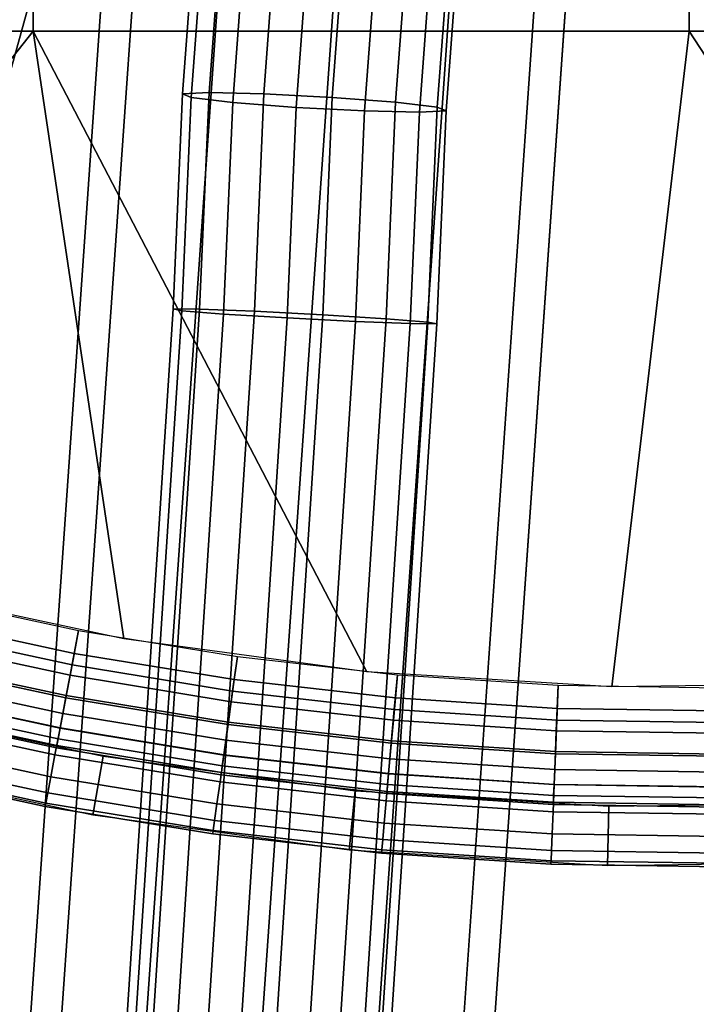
# Model space of a CAD drawing. Extents: x -43.1 to 43.1, y -41.3 to 41.3.
# Tile 360 of 656: x -0.8 to 0, y -4.2 to -3. Entities that reach past the tile are written whole.
import ezdxf

# ---------------------------------------------------------------- set-up
doc = ezdxf.new("R2010")
doc.units = 0
for name, color, linetype in [('CABLE.1', 18, 'CONTINUOUS'), ('CEILING_SUPPORT', 254, 'CONTINUOUS'), ('METAL_BASE', 254, 'CONTINUOUS')]:
    doc.layers.add(name, color=color, linetype=linetype)

msp = doc.modelspace()

# ---------------------------------------------------------------- linework, layer by layer
at = {"layer": 'CABLE.1'}
for points in [[(-0.5719, -2.8787, 9.2442), (-0.5409, -2.878, 9.3184), (-0.5598, -3.1315, 9.33), (-0.5908, -3.1331, 9.2558)], [(-0.5618, -2.8832, 9.1646), (-0.5719, -2.8787, 9.2442), (-0.5908, -3.1331, 9.2558), (-0.5807, -3.1373, 9.1762)], [(-0.5409, -2.878, 9.3184), (-0.4772, -2.8814, 9.3673), (-0.4959, -3.133, 9.3788), (-0.5598, -3.1315, 9.33)], [(-0.5133, -2.8904, 9.1008), (-0.5618, -2.8832, 9.1646), (-0.5807, -3.1373, 9.1762), (-0.5321, -3.1431, 9.1124)], [(-0.4394, -2.8982, 9.0701), (-0.5133, -2.8904, 9.1008), (-0.5321, -3.1431, 9.1124), (-0.4581, -3.1489, 9.0816)], [(-0.4772, -2.8814, 9.3673), (-0.3977, -2.8878, 9.3777), (-0.4163, -3.1373, 9.3891), (-0.4959, -3.133, 9.3788)], [(-0.3977, -2.8878, 9.3777), (-0.3238, -2.8957, 9.347), (-0.3423, -3.143, 9.3583), (-0.4163, -3.1373, 9.3891)], [(-0.3599, -2.9047, 9.0805), (-0.4394, -2.8982, 9.0701), (-0.4581, -3.1489, 9.0816), (-0.3784, -3.1531, 9.0919)], [(-0.3238, -2.8957, 9.347), (-0.2753, -2.9028, 9.2832), (-0.2937, -3.1488, 9.2945), (-0.3423, -3.143, 9.3583)], [(-0.2753, -2.9028, 9.2832), (-0.2652, -2.9073, 9.2036), (-0.2835, -3.1531, 9.2149), (-0.2937, -3.1488, 9.2945)], [(-0.2962, -2.908, 9.1294), (-0.3599, -2.9047, 9.0805), (-0.3784, -3.1531, 9.0919), (-0.3146, -3.1546, 9.1407)], [(-0.2652, -2.9073, 9.2036), (-0.2962, -2.908, 9.1294), (-0.3146, -3.1546, 9.1407), (-0.2835, -3.1531, 9.2149)], [(-0.5908, -3.1331, 9.2558), (-0.5598, -3.1315, 9.33), (-0.5708, -3.3839, 9.3415), (-0.6017, -3.3837, 9.2673)], [(-0.5598, -3.1315, 9.33), (-0.4959, -3.133, 9.3788), (-0.507, -3.3864, 9.3904), (-0.5708, -3.3839, 9.3415)], [(-0.5807, -3.1373, 9.1762), (-0.5908, -3.1331, 9.2558), (-0.6017, -3.3837, 9.2673), (-0.5915, -3.3858, 9.1876)], [(-0.5321, -3.1431, 9.1124), (-0.5807, -3.1373, 9.1762), (-0.5915, -3.3858, 9.1876), (-0.5428, -3.3897, 9.1237)], [(-0.4581, -3.1489, 9.0816), (-0.5321, -3.1431, 9.1124), (-0.5428, -3.3897, 9.1237), (-0.4687, -3.3943, 9.0928)], [(-0.4959, -3.133, 9.3788), (-0.4163, -3.1373, 9.3891), (-0.4273, -3.3905, 9.4008), (-0.507, -3.3864, 9.3904)], [(-0.4163, -3.1373, 9.3891), (-0.3423, -3.143, 9.3583), (-0.3532, -3.3952, 9.3699), (-0.4273, -3.3905, 9.4008)], [(-0.3423, -3.143, 9.3583), (-0.2937, -3.1488, 9.2945), (-0.3046, -3.3991, 9.306), (-0.3532, -3.3952, 9.3699)], [(-0.3784, -3.1531, 9.0919), (-0.4581, -3.1489, 9.0816), (-0.4687, -3.3943, 9.0928), (-0.3891, -3.3984, 9.1032)], [(-0.3146, -3.1546, 9.1407), (-0.3784, -3.1531, 9.0919), (-0.3891, -3.3984, 9.1032), (-0.3253, -3.4009, 9.152)], [(-0.2835, -3.1531, 9.2149), (-0.3146, -3.1546, 9.1407), (-0.3253, -3.4009, 9.152), (-0.2943, -3.4012, 9.2263)], [(-0.2937, -3.1488, 9.2945), (-0.2835, -3.1531, 9.2149), (-0.2943, -3.4012, 9.2263), (-0.3046, -3.3991, 9.306)], [(-0.6017, -3.3837, 9.2673), (-0.5708, -3.3839, 9.3415), (-0.7432, -6.0291, 9.3233), (-0.773, -6.0132, 9.2492)], [(-0.5915, -3.3858, 9.1876), (-0.6017, -3.3837, 9.2673), (-0.773, -6.0132, 9.2492), (-0.762, -6.0037, 9.1695)], [(-0.5708, -3.3839, 9.3415), (-0.507, -3.3864, 9.3904), (-0.6804, -6.0472, 9.3721), (-0.7432, -6.0291, 9.3233)], [(-0.5428, -3.3897, 9.1237), (-0.5915, -3.3858, 9.1876), (-0.762, -6.0037, 9.1695), (-0.713, -6.0032, 9.1057)], [(-0.4687, -3.3943, 9.0928), (-0.5428, -3.3897, 9.1237), (-0.713, -6.0032, 9.1057), (-0.6391, -6.0118, 9.0749)], [(-0.507, -3.3864, 9.3904), (-0.4273, -3.3905, 9.4008), (-0.6015, -6.0627, 9.3825), (-0.6804, -6.0472, 9.3721)], [(-0.3891, -3.3984, 9.1032), (-0.4687, -3.3943, 9.0928), (-0.6391, -6.0118, 9.0749), (-0.5602, -6.0273, 9.0852)], [(-0.4273, -3.3905, 9.4008), (-0.3532, -3.3952, 9.3699), (-0.5277, -6.0713, 9.3516), (-0.6015, -6.0627, 9.3825)], [(-0.3532, -3.3952, 9.3699), (-0.3046, -3.3991, 9.306), (-0.4787, -6.0708, 9.2878), (-0.5277, -6.0713, 9.3516)], [(-0.3253, -3.4009, 9.152), (-0.3891, -3.3984, 9.1032), (-0.5602, -6.0273, 9.0852), (-0.4975, -6.0454, 9.134)], [(-0.2943, -3.4012, 9.2263), (-0.3253, -3.4009, 9.152), (-0.4975, -6.0454, 9.134), (-0.4676, -6.0613, 9.2082)], [(-0.3046, -3.3991, 9.306), (-0.2943, -3.4012, 9.2263), (-0.4676, -6.0613, 9.2082), (-0.4787, -6.0708, 9.2878)]]:
    msp.add_3dface(points, dxfattribs=at)
at = {"layer": 'CEILING_SUPPORT'}
for points in [[(-1.5301, -2.2952, 101.9285), (-0.7651, -2.2952, 101.9285), (-0.7651, -3.0602, 101.9285), (-1.5301, -3.0602, 101.9285)], [(-1.5301, -2.2952, 101.859), (-0.7651, -2.2952, 101.859), (-0.7651, -3.0602, 101.859), (-1.5301, -3.0602, 101.859)], [(-0.7651, -2.2952, 101.9285), (0, -2.2952, 101.9285), (0, -3.0602, 101.9285), (-0.7651, -3.0602, 101.9285)], [(-0.7651, -2.2952, 101.859), (0, -2.2952, 101.859), (0, -3.0602, 101.859), (-0.7651, -3.0602, 101.859)], [(0, -2.2952, 101.9285), (0.7651, -2.2952, 101.9285), (0.7651, -3.0602, 101.9285), (0, -3.0602, 101.9285)], [(0, -2.2952, 101.859), (0.7651, -2.2952, 101.859), (0.7651, -3.0602, 101.859), (0, -3.0602, 101.859)], [(-1.5301, -3.0602, 101.9285), (-0.7651, -3.0602, 101.9285), (-1.2135, -3.6277, 101.9285), (-1.4812, -3.5269, 101.9285)], [(-1.5301, -3.0602, 101.859), (-0.7651, -3.0602, 101.859), (-1.2135, -3.6277, 101.859), (-1.4812, -3.5269, 101.859)], [(-1.2135, -3.6277, 101.9285), (-0.7651, -3.0602, 101.9285), (-0.6592, -3.768, 101.9285), (-0.939, -3.7082, 101.9285)], [(-1.2135, -3.6277, 101.859), (-0.7651, -3.0602, 101.859), (-0.6592, -3.768, 101.859), (-0.939, -3.7082, 101.859)], [(-0.3758, -3.8067, 101.9285), (-0.7651, -3.0602, 101.9285), (0, -3.0602, 101.9285), (-0.0903, -3.8242, 101.9285)], [(-0.6592, -3.768, 101.9285), (-0.7651, -3.0602, 101.9285), (-0.3758, -3.8067, 101.9285)], [(-0.3758, -3.8067, 101.859), (-0.7651, -3.0602, 101.859), (0, -3.0602, 101.859), (-0.0903, -3.8242, 101.859)], [(-0.6592, -3.768, 101.859), (-0.7651, -3.0602, 101.859), (-0.3758, -3.8067, 101.859)], [(0.1958, -3.8202, 101.9285), (-0.0903, -3.8242, 101.9285), (0, -3.0602, 101.9285), (0.4807, -3.7949, 101.9285)], [(0.1958, -3.8202, 101.859), (-0.0903, -3.8242, 101.859), (0, -3.0602, 101.859), (0.4807, -3.7949, 101.859)], [(0.4807, -3.7949, 101.9285), (0, -3.0602, 101.9285), (0.7651, -3.0602, 101.9285), (0.763, -3.7484, 101.9285)], [(0.4807, -3.7949, 101.859), (0, -3.0602, 101.859), (0.7651, -3.0602, 101.859), (0.763, -3.7484, 101.859)], [(-0.9051, -3.7585, 101.863), (-0.8956, -3.7189, 101.859), (-0.712, -3.7584, 101.859), (-0.7196, -3.7984, 101.863)], [(-0.9019, -3.7453, 101.9312), (-0.8956, -3.7189, 101.9285), (-0.712, -3.7584, 101.9285), (-0.7171, -3.7851, 101.9312)], [(-0.908, -3.7707, 101.9391), (-0.9019, -3.7453, 101.9312), (-0.7171, -3.7851, 101.9312), (-0.7219, -3.8107, 101.9391)], [(-0.9143, -3.7966, 101.8749), (-0.9051, -3.7585, 101.863), (-0.7196, -3.7984, 101.863), (-0.7269, -3.8369, 101.8749)], [(-0.7196, -3.7984, 101.863), (-0.712, -3.7584, 101.859), (-0.5267, -3.7888, 101.859), (-0.5323, -3.8291, 101.863)], [(-0.7171, -3.7851, 101.9312), (-0.712, -3.7584, 101.9285), (-0.5267, -3.7888, 101.9285), (-0.5305, -3.8157, 101.9312)], [(-0.9137, -3.7941, 101.952), (-0.908, -3.7707, 101.9391), (-0.7219, -3.8107, 101.9391), (-0.7264, -3.8343, 101.952)], [(-0.7219, -3.8107, 101.9391), (-0.7171, -3.7851, 101.9312), (-0.5305, -3.8157, 101.9312), (-0.5341, -3.8415, 101.9391)], [(-0.9227, -3.8316, 101.8941), (-0.9143, -3.7966, 101.8749), (-0.7269, -3.8369, 101.8749), (-0.7336, -3.8723, 101.8941)], [(-0.9186, -3.8146, 101.9693), (-0.9137, -3.7941, 101.952), (-0.7264, -3.8343, 101.952), (-0.7303, -3.855, 101.9693)], [(-0.5323, -3.8291, 101.863), (-0.5267, -3.7888, 101.859), (-0.3402, -3.8101, 101.859), (-0.3438, -3.8506, 101.863)], [(-0.5305, -3.8157, 101.9312), (-0.5267, -3.7888, 101.9285), (-0.3402, -3.8101, 101.9285), (-0.3426, -3.8371, 101.9312)], [(-0.7269, -3.8369, 101.8749), (-0.7196, -3.7984, 101.863), (-0.5323, -3.8291, 101.863), (-0.5377, -3.8679, 101.8749)], [(-0.9226, -3.8314, 101.9904), (-0.9186, -3.8146, 101.9693), (-0.7303, -3.855, 101.9693), (-0.7335, -3.872, 101.9904)], [(-0.7264, -3.8343, 101.952), (-0.7219, -3.8107, 101.9391), (-0.5341, -3.8415, 101.9391), (-0.5374, -3.8654, 101.952)], [(-0.5341, -3.8415, 101.9391), (-0.5305, -3.8157, 101.9312), (-0.3426, -3.8371, 101.9312), (-0.3449, -3.8631, 101.9391)], [(-0.3438, -3.8506, 101.863), (-0.3402, -3.8101, 101.859), (-0.1528, -3.8222, 101.859), (-0.1544, -3.8629, 101.863)], [(-0.3426, -3.8371, 101.9312), (-0.3402, -3.8101, 101.9285), (-0.1528, -3.8222, 101.9285), (-0.1539, -3.8493, 101.9312)], [(-0.9301, -3.8624, 101.9201), (-0.9227, -3.8316, 101.8941), (-0.7336, -3.8723, 101.8941), (-0.7395, -3.9034, 101.9201)], [(-0.9256, -3.8439, 102.0144), (-0.9226, -3.8314, 101.9904), (-0.7335, -3.872, 101.9904), (-0.7359, -3.8847, 102.0144)], [(-0.5377, -3.8679, 101.8749), (-0.5323, -3.8291, 101.863), (-0.3438, -3.8506, 101.863), (-0.3473, -3.8896, 101.8749)], [(-0.1544, -3.8629, 101.863), (-0.1528, -3.8222, 101.859), (0.0349, -3.8251, 101.859), (0.0353, -3.8658, 101.863)], [(-0.1539, -3.8493, 101.9312), (-0.1528, -3.8222, 101.9285), (0.0349, -3.8251, 101.9285), (0.0352, -3.8522, 101.9312)], [(-0.9902, -3.9105, 103.7716), (-0.9731, -3.8431, 103.7716), (-0.6832, -3.905, 103.7716), (-0.6952, -3.9735, 103.7716)], [(-0.7336, -3.8723, 101.8941), (-0.7269, -3.8369, 101.8749), (-0.5377, -3.8679, 101.8749), (-0.5427, -3.9036, 101.8941)], [(-0.7303, -3.855, 101.9693), (-0.7264, -3.8343, 101.952), (-0.5374, -3.8654, 101.952), (-0.5403, -3.8862, 101.9693)], [(-0.5374, -3.8654, 101.952), (-0.5341, -3.8415, 101.9391), (-0.3449, -3.8631, 101.9391), (-0.3471, -3.8871, 101.952)], [(-0.3449, -3.8631, 101.9391), (-0.3426, -3.8371, 101.9312), (-0.1539, -3.8493, 101.9312), (-0.1549, -3.8754, 101.9391)], [(-0.9281, -3.8542, 102.0676), (-0.9275, -3.8516, 102.0405), (-0.7374, -3.8924, 102.0405), (-0.7379, -3.8951, 102.0676)], [(-0.9281, -3.8542, 103.7716), (-0.9281, -3.8542, 102.0676), (-0.7379, -3.8951, 102.0676), (-0.7379, -3.8951, 103.7716)], [(-0.9275, -3.8516, 102.0405), (-0.9256, -3.8439, 102.0144), (-0.7359, -3.8847, 102.0144), (-0.7374, -3.8924, 102.0405)], [(-0.7335, -3.872, 101.9904), (-0.7303, -3.855, 101.9693), (-0.5403, -3.8862, 101.9693), (-0.5427, -3.9034, 101.9904)], [(-0.3473, -3.8896, 101.8749), (-0.3438, -3.8506, 101.863), (-0.1544, -3.8629, 101.863), (-0.156, -3.902, 101.8749)], [(-0.1549, -3.8754, 101.9391), (-0.1539, -3.8493, 101.9312), (0.0352, -3.8522, 101.9312), (0.0354, -3.8783, 101.9391)], [(-0.9362, -3.8876, 101.9517), (-0.9301, -3.8624, 101.9201), (-0.7395, -3.9034, 101.9201), (-0.7443, -3.9289, 101.9517)], [(-0.5403, -3.8862, 101.9693), (-0.5374, -3.8654, 101.952), (-0.3471, -3.8871, 101.952), (-0.3489, -3.9081, 101.9693)], [(-0.3471, -3.8871, 101.952), (-0.3449, -3.8631, 101.9391), (-0.1549, -3.8754, 101.9391), (-0.1559, -3.8994, 101.952)], [(-0.156, -3.902, 101.8749), (-0.1544, -3.8629, 101.863), (0.0353, -3.8658, 101.863), (0.0356, -3.9049, 101.8749)], [(-0.7395, -3.9034, 101.9201), (-0.7336, -3.8723, 101.8941), (-0.5427, -3.9036, 101.8941), (-0.547, -3.9349, 101.9201)], [(-0.7359, -3.8847, 102.0144), (-0.7335, -3.872, 101.9904), (-0.5427, -3.9034, 101.9904), (-0.5444, -3.9161, 102.0144)], [(-0.5427, -3.9036, 101.8941), (-0.5377, -3.8679, 101.8749), (-0.3473, -3.8896, 101.8749), (-0.3505, -3.9256, 101.8941)], [(-0.1559, -3.8994, 101.952), (-0.1549, -3.8754, 101.9391), (0.0354, -3.8783, 101.9391), (0.0356, -3.9024, 101.952)], [(-0.9407, -3.9063, 101.9878), (-0.9362, -3.8876, 101.9517), (-0.7443, -3.9289, 101.9517), (-0.7479, -3.9478, 101.9878)], [(-0.7374, -3.8924, 102.0405), (-0.7359, -3.8847, 102.0144), (-0.5444, -3.9161, 102.0144), (-0.5455, -3.9239, 102.0405)], [(-0.5427, -3.9034, 101.9904), (-0.5403, -3.8862, 101.9693), (-0.3489, -3.9081, 101.9693), (-0.3505, -3.9253, 101.9904)], [(-0.3489, -3.9081, 101.9693), (-0.3471, -3.8871, 101.952), (-0.1559, -3.8994, 101.952), (-0.1568, -3.9205, 101.9693)], [(-0.7379, -3.8951, 102.0676), (-0.7374, -3.8924, 102.0405), (-0.5455, -3.9239, 102.0405), (-0.5459, -3.9266, 102.0676)], [(-0.7379, -3.8951, 103.7716), (-0.7379, -3.8951, 102.0676), (-0.5459, -3.9266, 102.0676), (-0.5459, -3.9266, 103.7716)], [(-0.3505, -3.9256, 101.8941), (-0.3473, -3.8896, 101.8749), (-0.156, -3.902, 101.8749), (-0.1575, -3.938, 101.8941)], [(-0.1568, -3.9205, 101.9693), (-0.1559, -3.8994, 101.952), (0.0356, -3.9024, 101.952), (0.0358, -3.9234, 101.9693)], [(-0.9435, -3.9179, 102.0269), (-0.9407, -3.9063, 101.9878), (-0.7479, -3.9478, 101.9878), (-0.7501, -3.9595, 102.0269)], [(-0.7443, -3.9289, 101.9517), (-0.7395, -3.9034, 101.9201), (-0.547, -3.9349, 101.9201), (-0.5506, -3.9606, 101.9517)], [(-0.3895, -3.9452, 103.7716), (-0.3963, -4.0144, 103.7716), (-0.6952, -3.9735, 103.7716), (-0.6832, -3.905, 103.7716)], [(-0.547, -3.9349, 101.9201), (-0.5427, -3.9036, 101.8941), (-0.3505, -3.9256, 101.8941), (-0.3533, -3.957, 101.9201)], [(-0.5444, -3.9161, 102.0144), (-0.5427, -3.9034, 101.9904), (-0.3505, -3.9253, 101.9904), (-0.3516, -3.9381, 102.0144)], [(-0.3505, -3.9253, 101.9904), (-0.3489, -3.9081, 101.9693), (-0.1568, -3.9205, 101.9693), (-0.1574, -3.9378, 101.9904)], [(-0.1575, -3.938, 101.8941), (-0.156, -3.902, 101.8749), (0.0356, -3.9049, 101.8749), (0.036, -3.941, 101.8941)], [(-0.9444, -3.9218, 102.0676), (-0.9435, -3.9179, 102.0269), (-0.7501, -3.9595, 102.0269), (-0.7508, -3.9634, 102.0676)], [(-0.9444, -3.9218, 103.7716), (-0.9444, -3.9218, 102.0676), (-0.7508, -3.9634, 102.0676), (-0.7508, -3.9634, 103.7716)], [(-0.5459, -3.9266, 102.0676), (-0.5455, -3.9239, 102.0405), (-0.3523, -3.946, 102.0405), (-0.3526, -3.9486, 102.0676)], [(-0.5455, -3.9239, 102.0405), (-0.5444, -3.9161, 102.0144), (-0.3516, -3.9381, 102.0144), (-0.3523, -3.946, 102.0405)], [(-0.1574, -3.9378, 101.9904), (-0.1568, -3.9205, 101.9693), (0.0358, -3.9234, 101.9693), (0.036, -3.9407, 101.9904)], [(-0.7479, -3.9478, 101.9878), (-0.7443, -3.9289, 101.9517), (-0.5506, -3.9606, 101.9517), (-0.5533, -3.9797, 101.9878)], [(-0.5506, -3.9606, 101.9517), (-0.547, -3.9349, 101.9201), (-0.3533, -3.957, 101.9201), (-0.3556, -3.9829, 101.9517)], [(-0.5459, -3.9266, 103.7716), (-0.5459, -3.9266, 102.0676), (-0.3526, -3.9486, 102.0676), (-0.3526, -3.9486, 103.7716)], [(-0.3533, -3.957, 101.9201), (-0.3505, -3.9256, 101.8941), (-0.1575, -3.938, 101.8941), (-0.1587, -3.9696, 101.9201)], [(-0.3516, -3.9381, 102.0144), (-0.3505, -3.9253, 101.9904), (-0.1574, -3.9378, 101.9904), (-0.158, -3.9506, 102.0144)], [(-0.3963, -4.0144, 103.7716), (-0.3895, -3.9452, 103.7716), (-0.0935, -3.9632, 103.7716), (-0.0952, -4.0328, 103.7716)], [(-0.3526, -3.9486, 102.0676), (-0.3523, -3.946, 102.0405), (-0.1583, -3.9585, 102.0405), (-0.1584, -3.9612, 102.0676)], [(-0.3523, -3.946, 102.0405), (-0.3516, -3.9381, 102.0144), (-0.158, -3.9506, 102.0144), (-0.1583, -3.9585, 102.0405)], [(-0.1587, -3.9696, 101.9201), (-0.1575, -3.938, 101.8941), (0.036, -3.941, 101.8941), (0.0363, -3.9726, 101.9201)], [(-0.158, -3.9506, 102.0144), (-0.1574, -3.9378, 101.9904), (0.036, -3.9407, 101.9904), (0.0361, -3.9536, 102.0144)], [(-0.7501, -3.9595, 102.0269), (-0.7479, -3.9478, 101.9878), (-0.5533, -3.9797, 101.9878), (-0.5549, -3.9915, 102.0269)], [(-0.3556, -3.9829, 101.9517), (-0.3533, -3.957, 101.9201), (-0.1587, -3.9696, 101.9201), (-0.1598, -3.9955, 101.9517)], [(-0.3526, -3.9486, 103.7716), (-0.3526, -3.9486, 102.0676), (-0.1584, -3.9612, 102.0676), (-0.1584, -3.9612, 103.7716)], [(-0.1583, -3.9585, 102.0405), (-0.158, -3.9506, 102.0144), (0.0361, -3.9536, 102.0144), (0.0362, -3.9615, 102.0405)], [(-0.7508, -3.9634, 102.0676), (-0.7501, -3.9595, 102.0269), (-0.5549, -3.9915, 102.0269), (-0.5555, -3.9955, 102.0676)], [(-0.7508, -3.9634, 103.7716), (-0.7508, -3.9634, 102.0676), (-0.5555, -3.9955, 102.0676), (-0.5555, -3.9955, 103.7716)], [(-0.5533, -3.9797, 101.9878), (-0.5506, -3.9606, 101.9517), (-0.3556, -3.9829, 101.9517), (-0.3573, -4.0021, 101.9878)], [(-0.1598, -3.9955, 101.9517), (-0.1587, -3.9696, 101.9201), (0.0363, -3.9726, 101.9201), (0.0365, -3.9986, 101.9517)], [(-0.1584, -3.9612, 102.0676), (-0.1583, -3.9585, 102.0405), (0.0362, -3.9615, 102.0405), (0.0362, -3.9642, 102.0676)], [(-0.1584, -3.9612, 103.7716), (-0.1584, -3.9612, 102.0676), (0.0362, -3.9642, 102.0676), (0.0362, -3.9642, 103.7716)], [(0.2029, -3.9592, 103.7716), (0.2064, -4.0286, 103.7716), (-0.0952, -4.0328, 103.7716), (-0.0935, -3.9632, 103.7716)], [(-0.5549, -3.9915, 102.0269), (-0.5533, -3.9797, 101.9878), (-0.3573, -4.0021, 101.9878), (-0.3584, -4.0139, 102.0269)], [(-0.5555, -3.9955, 102.0676), (-0.5549, -3.9915, 102.0269), (-0.3584, -4.0139, 102.0269), (-0.3587, -4.0179, 102.0676)], [(-0.3573, -4.0021, 101.9878), (-0.3556, -3.9829, 101.9517), (-0.1598, -3.9955, 101.9517), (-0.1605, -4.0148, 101.9878)], [(-0.5555, -3.9955, 103.7716), (-0.5555, -3.9955, 102.0676), (-0.3587, -4.0179, 102.0676), (-0.3587, -4.0179, 103.7716)], [(-0.3584, -4.0139, 102.0269), (-0.3573, -4.0021, 101.9878), (-0.1605, -4.0148, 101.9878), (-0.161, -4.0267, 102.0269)], [(-0.1605, -4.0148, 101.9878), (-0.1598, -3.9955, 101.9517), (0.0365, -3.9986, 101.9517), (0.0367, -4.0179, 101.9878)], [(-0.3587, -4.0179, 102.0676), (-0.3584, -4.0139, 102.0269), (-0.161, -4.0267, 102.0269), (-0.1612, -4.0307, 102.0676)], [(-0.161, -4.0267, 102.0269), (-0.1605, -4.0148, 101.9878), (0.0367, -4.0179, 101.9878), (0.0368, -4.0297, 102.0269)], [(-0.3587, -4.0179, 103.7716), (-0.3587, -4.0179, 102.0676), (-0.1612, -4.0307, 102.0676), (-0.1612, -4.0307, 103.7716)], [(-0.1612, -4.0307, 102.0676), (-0.161, -4.0267, 102.0269), (0.0368, -4.0297, 102.0269), (0.0368, -4.0337, 102.0676)], [(-0.1612, -4.0307, 103.7716), (-0.1612, -4.0307, 102.0676), (0.0368, -4.0337, 102.0676), (0.0368, -4.0337, 103.7716)]]:
    msp.add_3dface(points, dxfattribs=at)
at = {"layer": 'METAL_BASE'}
for points in [[(-15.1795, -29.1318, 39.5459), (-15.2991, -29.0691, 39.5821), (-0.7883, -1.411, 39.5821), (-0.6687, -1.4737, 39.5459)], [(-15.2991, -29.0691, 39.0419), (-15.1795, -29.1318, 39.0781), (-0.6687, -1.4737, 39.0781), (-0.7883, -1.411, 39.0419)], [(-5.0977, -17.1182, 47.7519), (-5.1929, -17.0918, 47.6531), (-0.8557, -1.4522, 47.6531), (-0.7604, -1.4786, 47.7519)], [(-5.1929, -17.0918, 47.3829), (-5.0977, -17.1182, 47.2841), (-0.7604, -1.4786, 47.2841), (-0.8557, -1.4522, 47.3829)], [(-15.0919, -29.1777, 39.447), (-15.1795, -29.1318, 39.5459), (-0.6687, -1.4737, 39.5459), (-0.5811, -1.5197, 39.447)], [(-15.1795, -29.1318, 39.0781), (-15.0919, -29.1777, 39.1769), (-0.5811, -1.5197, 39.1769), (-0.6687, -1.4737, 39.0781)], [(-4.9675, -17.1543, 47.7881), (-5.0977, -17.1182, 47.7519), (-0.7604, -1.4786, 47.7519), (-0.6303, -1.5147, 47.7881)], [(-5.0977, -17.1182, 47.2841), (-4.9675, -17.1543, 47.2479), (-0.6303, -1.5147, 47.2479), (-0.7604, -1.4786, 47.2841)], [(-15.0599, -29.1945, 39.312), (-15.0919, -29.1777, 39.447), (-0.5811, -1.5197, 39.447), (-0.5491, -1.5365, 39.312)], [(-15.0919, -29.1777, 39.1769), (-15.0599, -29.1945, 39.312), (-0.5491, -1.5365, 39.312), (-0.5811, -1.5197, 39.1769)], [(-4.8374, -17.1904, 47.7519), (-4.9675, -17.1543, 47.7881), (-0.6303, -1.5147, 47.7881), (-0.5002, -1.5508, 47.7519)], [(-4.9675, -17.1543, 47.2479), (-4.8374, -17.1904, 47.2841), (-0.5002, -1.5508, 47.2841), (-0.6303, -1.5147, 47.2479)], [(-4.7421, -17.2168, 47.6531), (-4.8374, -17.1904, 47.7519), (-0.5002, -1.5508, 47.7519), (-0.4049, -1.5772, 47.6531)], [(-4.8374, -17.1904, 47.2841), (-4.7421, -17.2168, 47.3829), (-0.4049, -1.5772, 47.3829), (-0.5002, -1.5508, 47.2841)], [(-4.7072, -17.2265, 47.518), (-4.7421, -17.2168, 47.6531), (-0.4049, -1.5772, 47.6531), (-0.37, -1.5869, 47.518)], [(-4.7421, -17.2168, 47.3829), (-4.7072, -17.2265, 47.518), (-0.37, -1.5869, 47.518), (-0.4049, -1.5772, 47.3829)], [(-1.6811, -17.784, 11.6531), (-1.7172, -17.7815, 11.518), (-0.5851, -1.5911, 11.518), (-0.549, -1.5936, 11.6531)], [(-1.7172, -17.7815, 11.518), (-1.6811, -17.784, 11.3829), (-0.549, -1.5936, 11.3829), (-0.5851, -1.5911, 11.518)], [(-1.5825, -17.7909, 11.7519), (-1.6811, -17.784, 11.6531), (-0.549, -1.5936, 11.6531), (-0.4504, -1.6005, 11.7519)], [(-1.6811, -17.784, 11.3829), (-1.5825, -17.7909, 11.2841), (-0.4504, -1.6005, 11.2841), (-0.549, -1.5936, 11.3829)], [(-1.4478, -17.8003, 11.7881), (-1.5825, -17.7909, 11.7519), (-0.4504, -1.6005, 11.7519), (-0.3157, -1.61, 11.7881)], [(-1.5825, -17.7909, 11.2841), (-1.4478, -17.8003, 11.2479), (-0.3157, -1.61, 11.2479), (-0.4504, -1.6005, 11.2841)], [(-1.3131, -17.8097, 11.7519), (-1.4478, -17.8003, 11.7881), (-0.3157, -1.61, 11.7881), (-0.1809, -1.6194, 11.7519)], [(-1.4478, -17.8003, 11.2479), (-1.3131, -17.8097, 11.2841), (-0.1809, -1.6194, 11.2841), (-0.3157, -1.61, 11.2479)], [(-1.2144, -17.8166, 11.6531), (-1.3131, -17.8097, 11.7519), (-0.1809, -1.6194, 11.7519), (-0.0823, -1.6263, 11.6531)], [(-1.3131, -17.8097, 11.2841), (-1.2144, -17.8166, 11.3829), (-0.0823, -1.6263, 11.3829), (-0.1809, -1.6194, 11.2841)], [(-1.1783, -17.8191, 11.518), (-1.2144, -17.8166, 11.6531), (-0.0823, -1.6263, 11.6531), (-0.0462, -1.6288, 11.518)], [(-1.2144, -17.8166, 11.3829), (-1.1783, -17.8191, 11.518), (-0.0462, -1.6288, 11.518), (-0.0823, -1.6263, 11.3829)], [(4.2915, -32.5681, 20.5459), (4.1935, -32.5816, 20.447), (-0.0541, -1.6383, 20.447), (0.0438, -1.6248, 20.5459)], [(4.1935, -32.5816, 20.1769), (4.2915, -32.5681, 20.0781), (0.0438, -1.6248, 20.0781), (-0.0541, -1.6383, 20.1769)], [(4.1935, -32.5816, 20.447), (4.1577, -32.5865, 20.312), (-0.09, -1.6432, 20.312), (-0.0541, -1.6383, 20.447)], [(4.1577, -32.5865, 20.312), (4.1935, -32.5816, 20.1769), (-0.0541, -1.6383, 20.1769), (-0.09, -1.6432, 20.312)]]:
    msp.add_3dface(points, dxfattribs=at)

doc.saveas('drawing.dxf')
